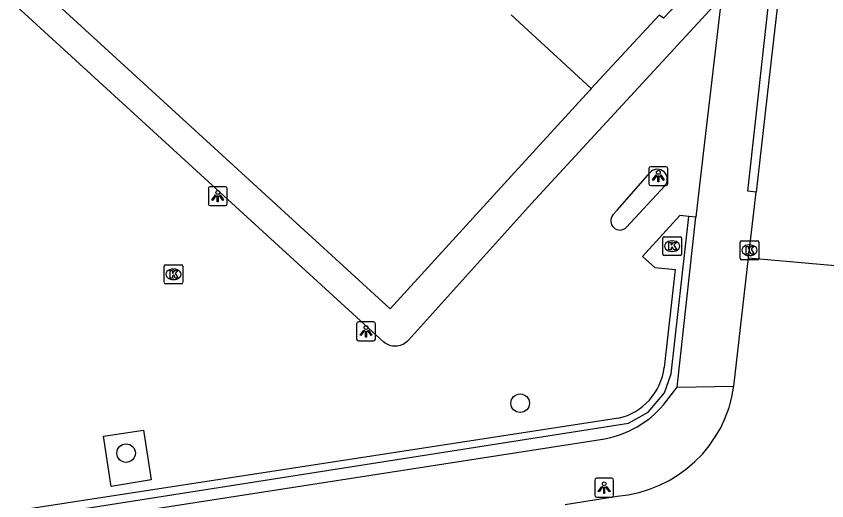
# Model space of a CAD drawing. Extents: x 162026 to 163499, y 387297 to 388169.
# Drawn here: x 162624.99 to 162667.92, y 387570.15 to 387595.81 of the extents above; entities that cross this region are included whole.
import ezdxf

# ---------------------------------------------------------------- set-up
doc = ezdxf.new("R2010")
doc.units = 0
for name, color, linetype in [('IMGEO_Boom', 7, 'Continuous'), ('IMGEO_Haag', 7, 'Continuous'), ('IMGEO_Kolk', 7, 'Continuous'), ('IMGEO_Lichtpunt', 7, 'Continuous'), ('IMGEO_Pand', 7, 'Continuous'), ('IMGEO_Parkeervlak_open', 7, 'Continuous'), ('IMGEO_Rijbaan_lokaal_open', 7, 'Continuous'), ('IMGEO_Voetpad_open', 7, 'Continuous')]:
    doc.layers.add(name, color=color, linetype=linetype)

msp = doc.modelspace()

# ---------------------------------------------------------------- linework, layer by layer
at = {"layer": 'IMGEO_Boom'}
for centre in [(162651.682, 387575.318), (162630.812, 387572.672)]:
    msp.add_circle(centre, 0.489, dxfattribs=at)
at = {"layer": 'IMGEO_Haag'}
msp.add_lwpolyline([(162598.329, 387565), (162657.417, 387574.257), (162658.468, 387574.85), (162659.321, 387575.865), (162659.672, 387576.867), (162660.617, 387585.213)], dxfattribs=at)
at = {"layer": 'IMGEO_Kolk'}
for p, q in [((162659.232, 387583.208), (162659.232, 387584.06)), ((162659.307, 387584.134), (162660.159, 387584.134)), ((162659.72, 387583.914), (162659.745, 387583.914)), ((162660.233, 387584.06), (162660.233, 387583.208)), ((162663.327, 387582.991), (162663.327, 387583.843)), ((162663.402, 387583.917), (162664.254, 387583.917)), ((162664.328, 387583.843), (162664.328, 387582.991)), ((162663.815, 387583.697), (162663.84, 387583.697)), ((162660.159, 387583.134), (162659.307, 387583.134)), ((162659.743, 387583.354), (162659.718, 387583.354)), ((162663.838, 387583.137), (162663.813, 387583.137)), ((162632.823, 387581.718), (162632.823, 387582.57)), ((162632.898, 387582.644), (162633.75, 387582.644)), ((162633.824, 387582.57), (162633.824, 387581.718)), ((162664.254, 387582.917), (162663.402, 387582.917)), ((162633.311, 387582.424), (162633.336, 387582.424)), ((162633.334, 387581.864), (162633.309, 387581.864)), ((162633.75, 387581.644), (162632.898, 387581.644))]:
    msp.add_line(p, q, dxfattribs=at)
for points in [[(162659.232, 387583.208), (162659.232, 387584.06)], [(162659.307, 387584.134), (162660.159, 387584.134)], [(162659.553, 387583.834), (162659.676, 387583.834), (162659.676, 387583.683), (162659.806, 387583.834), (162659.97, 387583.834), (162659.824, 387583.683), (162659.977, 387583.434), (162659.825, 387583.434), (162659.74, 387583.598), (162659.676, 387583.531), (162659.676, 387583.434), (162659.553, 387583.434), (162659.553, 387583.834)], [(162660.233, 387584.06), (162660.233, 387583.208)], [(162663.327, 387582.991), (162663.327, 387583.843)], [(162663.402, 387583.917), (162664.254, 387583.917)], [(162664.328, 387583.843), (162664.328, 387582.991)], [(162663.648, 387583.617), (162663.771, 387583.617), (162663.771, 387583.466), (162663.901, 387583.617), (162664.065, 387583.617), (162663.919, 387583.466), (162664.072, 387583.217), (162663.92, 387583.217), (162663.835, 387583.381), (162663.771, 387583.314), (162663.771, 387583.217), (162663.648, 387583.217), (162663.648, 387583.617)], [(162660.159, 387583.134), (162659.307, 387583.134)], [(162632.823, 387581.718), (162632.823, 387582.57)], [(162632.898, 387582.644), (162633.75, 387582.644)], [(162633.824, 387582.57), (162633.824, 387581.718)], [(162664.254, 387582.917), (162663.402, 387582.917)], [(162633.144, 387582.344), (162633.267, 387582.344), (162633.267, 387582.193), (162633.397, 387582.344), (162633.561, 387582.344), (162633.415, 387582.193), (162633.568, 387581.944), (162633.416, 387581.944), (162633.331, 387582.108), (162633.267, 387582.041), (162633.267, 387581.944), (162633.144, 387581.944), (162633.144, 387582.344)], [(162633.75, 387581.644), (162632.898, 387581.644)]]:
    msp.add_lwpolyline(points, dxfattribs=at)
for centre, start, end in [((162659.309, 387584.058), 91.552, 178.448), ((162659.309, 387584.058), 91.552, 178.448), ((162660.157, 387584.058), 1.552, 88.448), ((162660.157, 387584.058), 1.552, 88.448), ((162663.404, 387583.841), 91.552, 178.448), ((162663.404, 387583.841), 91.552, 178.448), ((162664.252, 387583.841), 1.552, 88.448), ((162664.252, 387583.841), 1.552, 88.448), ((162659.309, 387583.21), 181.552, 268.448), ((162659.309, 387583.21), 181.552, 268.448), ((162660.157, 387583.21), 271.552, 358.448), ((162660.157, 387583.21), 271.552, 358.448), ((162663.404, 387582.993), 181.552, 268.448), ((162663.404, 387582.993), 181.552, 268.448), ((162664.252, 387582.993), 271.552, 358.448), ((162664.252, 387582.993), 271.552, 358.448), ((162632.9, 387582.568), 91.552, 178.448), ((162632.9, 387582.568), 91.552, 178.448), ((162633.748, 387582.568), 1.552, 88.448), ((162633.748, 387582.568), 1.552, 88.448), ((162632.9, 387581.72), 181.552, 268.448), ((162632.9, 387581.72), 181.552, 268.448), ((162633.748, 387581.72), 271.552, 358.448), ((162633.748, 387581.72), 271.552, 358.448)]:
    msp.add_arc(centre, 0.0765, start, end, dxfattribs=at)
for centre, major_axis, ratio, start_param, end_param in [((162659.719, 387583.634), (-0.387, 0.002), 0.722429, 4.712389, 7.853982), ((162659.744, 387583.634), (-0.39, 0.002), 0.717154, 1.570796, 4.712389), ((162663.814, 387583.417), (-0.387, 0.002), 0.722429, 4.712389, 7.853982), ((162663.839, 387583.417), (-0.39, 0.002), 0.717154, 1.570796, 4.712389), ((162633.31, 387582.144), (-0.387, 0.002), 0.722429, 4.712389, 7.853982), ((162633.335, 387582.144), (-0.39, 0.002), 0.717154, 1.570796, 4.712389)]:
    msp.add_ellipse(centre, major_axis=major_axis, ratio=ratio, start_param=start_param, end_param=end_param, dxfattribs=at)
at = {"layer": 'IMGEO_Lichtpunt'}
for p, q in [((162658.503, 387587.742), (162658.503, 387586.935)), ((162658.503, 387587.742), (162658.503, 387586.935)), ((162659.405, 387587.837), (162658.597, 387587.837)), ((162659.405, 387587.837), (162658.597, 387587.837)), ((162659.499, 387586.935), (162659.499, 387587.742)), ((162659.499, 387586.935), (162659.499, 387587.742)), ((162658.597, 387586.841), (162659.405, 387586.841)), ((162658.597, 387586.841), (162659.405, 387586.841)), ((162635.167, 387586.684), (162635.167, 387585.877)), ((162635.167, 387586.684), (162635.167, 387585.877)), ((162636.069, 387586.779), (162635.261, 387586.779)), ((162636.069, 387586.779), (162635.261, 387586.779)), ((162636.163, 387585.877), (162636.163, 387586.684)), ((162636.163, 387585.877), (162636.163, 387586.684)), ((162635.261, 387585.783), (162636.069, 387585.783)), ((162635.261, 387585.783), (162636.069, 387585.783)), ((162643.922, 387579.619), (162643.114, 387579.619)), ((162643.922, 387579.619), (162643.114, 387579.619)), ((162643.02, 387579.524), (162643.02, 387578.717)), ((162643.02, 387579.524), (162643.02, 387578.717)), ((162644.016, 387578.717), (162644.016, 387579.524)), ((162644.016, 387578.717), (162644.016, 387579.524)), ((162643.114, 387578.623), (162643.922, 387578.623)), ((162643.114, 387578.623), (162643.922, 387578.623)), ((162655.634, 387571.248), (162655.634, 387570.441)), ((162655.634, 387571.248), (162655.634, 387570.441)), ((162656.536, 387571.343), (162655.728, 387571.343)), ((162656.536, 387571.343), (162655.728, 387571.343)), ((162656.63, 387570.441), (162656.63, 387571.248)), ((162656.63, 387570.441), (162656.63, 387571.248)), ((162655.728, 387570.347), (162656.536, 387570.347)), ((162655.728, 387570.347), (162656.536, 387570.347))]:
    msp.add_line(p, q, dxfattribs=at)
for points in [[(162658.877, 387587.406), (162658.916, 387587.378), (162658.728, 387587.116), (162658.69, 387587.143), (162658.877, 387587.406)], [(162658.979, 387587.358), (162659.026, 387587.358), (162659.026, 387587.036), (162658.979, 387587.036), (162658.979, 387587.358)], [(162659.089, 387587.378), (162659.127, 387587.405), (162659.314, 387587.143), (162659.275, 387587.115), (162659.089, 387587.378)], [(162635.541, 387586.348), (162635.58, 387586.32), (162635.392, 387586.058), (162635.354, 387586.085), (162635.541, 387586.348)], [(162635.643, 387586.3), (162635.69, 387586.3), (162635.69, 387585.978), (162635.643, 387585.978), (162635.643, 387586.3)], [(162635.753, 387586.32), (162635.791, 387586.347), (162635.978, 387586.085), (162635.939, 387586.057), (162635.753, 387586.32)], [(162643.394, 387579.188), (162643.433, 387579.16), (162643.245, 387578.898), (162643.207, 387578.925), (162643.394, 387579.188)], [(162643.496, 387579.14), (162643.543, 387579.14), (162643.543, 387578.818), (162643.496, 387578.818), (162643.496, 387579.14)], [(162643.606, 387579.16), (162643.644, 387579.187), (162643.831, 387578.925), (162643.792, 387578.897), (162643.606, 387579.16)], [(162656.008, 387570.912), (162656.047, 387570.884), (162655.859, 387570.622), (162655.821, 387570.649), (162656.008, 387570.912)], [(162656.11, 387570.864), (162656.157, 387570.864), (162656.157, 387570.542), (162656.11, 387570.542), (162656.11, 387570.864)], [(162656.22, 387570.884), (162656.258, 387570.911), (162656.445, 387570.649), (162656.406, 387570.621), (162656.22, 387570.884)]]:
    msp.add_lwpolyline(points, dxfattribs=at)
for centre in [(162659.002, 387587.54), (162635.666, 387586.482), (162643.519, 387579.322), (162656.133, 387571.046)]:
    msp.add_circle(centre, 0.0994, dxfattribs=at)
for centre, start, end in [((162658.597, 387587.742), 90, 180), ((162658.597, 387587.742), 90, 180), ((162659.405, 387587.742), 0, 90), ((162659.405, 387587.742), 0, 90), ((162658.597, 387586.935), 180, 270), ((162658.597, 387586.935), 180, 270), ((162659.405, 387586.935), 270, 0), ((162659.405, 387586.935), 270, 360), ((162635.261, 387586.684), 90, 180), ((162635.261, 387586.684), 90, 180), ((162636.069, 387586.684), 0, 90), ((162636.069, 387586.684), 0, 90), ((162635.261, 387585.877), 180, 270), ((162635.261, 387585.877), 180, 270), ((162636.069, 387585.877), 270, 0), ((162636.069, 387585.877), 270, 360), ((162643.114, 387579.524), 90, 180), ((162643.114, 387579.524), 90, 180), ((162643.922, 387579.524), 0, 90), ((162643.922, 387579.524), 0, 90), ((162643.114, 387578.717), 180, 270), ((162643.114, 387578.717), 180, 270), ((162643.922, 387578.717), 270, 0), ((162643.922, 387578.717), 270, 360), ((162655.728, 387571.248), 90, 180), ((162655.728, 387571.248), 90, 180), ((162656.536, 387571.248), 0, 90), ((162656.536, 387571.248), 0, 90), ((162655.728, 387570.441), 180, 270), ((162655.728, 387570.441), 180, 270), ((162656.536, 387570.441), 270, 0), ((162656.536, 387570.441), 270, 360)]:
    msp.add_arc(centre, 0.0946, start, end, dxfattribs=at)
at = {"layer": 'IMGEO_Pand'}
for points in [[(162655.449, 387591.977), (162655.373, 387591.894), (162653.295, 387589.617), (162651.211, 387587.339), (162644.805, 387580.317), (162619.723, 387603.246), (162618.46, 387604.358), (162617.752, 387604.895), (162616.999, 387605.367), (162616.207, 387605.77), (162615.381, 387606.1), (162614.53, 387606.355), (162613.659, 387606.534), (162612.776, 387606.633), (162611.888, 387606.654), (162611.001, 387606.595), (162610.697, 387606.556)], [(162655.449, 387591.977), (162651.201, 387595.88)]]:
    msp.add_lwpolyline(points, dxfattribs=at)
at = {"layer": 'IMGEO_Parkeervlak_open'}
for points in [[(162656.591, 387585.29), (162656.814, 387585.544), (162658.562, 387587.536)], [(162659.337, 387586.821), (162657.315, 387584.632)], [(162660.617, 387585.213), (162660.144, 387585.265), (162658.158, 387583.078), (162658.815, 387582.496), (162659.888, 387582.4), (162659.309, 387577.205)], [(162660.99, 387585.173), (162660.617, 387585.213)], [(162656.894, 387574.531), (162598.37, 387565.523)], [(162631.737, 387573.888), (162632.137, 387571.266), (162630.016, 387570.912), (162629.608, 387573.564), (162631.737, 387573.888)]]:
    msp.add_lwpolyline(points, dxfattribs=at)
for centre, radius, start, end in [((162658.949, 387587.177), 0.527, 317.4597, 137.1522), ((162656.969, 387584.978), 0.49, 140.4519, 315.0165), ((162656.219, 387577.569), 3.112, 282.5357, 353.2913)]:
    msp.add_arc(centre, radius, start, end, dxfattribs=at)
at = {"layer": 'IMGEO_Rijbaan_lokaal_open'}
for points in [[(162665.897, 387601.506), (162664.858, 387592.399), (162664.182, 387586.499)], [(162663.782, 387583.016), (162664.182, 387586.499)], [(162663.006, 387576.228), (162663.782, 387583.016)], [(162663.782, 387583.016), (162668.772, 387582.575)], [(162654.07, 387569.952), (162656.82, 387570.402)]]:
    msp.add_lwpolyline(points, dxfattribs=at)
msp.add_arc((162656.3, 387577.151), 6.769, 274.4028, 352.164, dxfattribs=at)
at = {"layer": 'IMGEO_Voetpad_open'}
for points in [[(162664.182, 387586.499), (162663.735, 387586.549), (162665.401, 387601.561), (162665.897, 387601.506)], [(162662.339, 387596.812), (162652.291, 387585.898), (162652.131, 387585.721), (162645.763, 387578.648), (162645.751, 387578.635), (162645.692, 387578.576), (162645.627, 387578.523), (162645.558, 387578.475), (162645.485, 387578.434), (162645.408, 387578.4), (162645.329, 387578.372), (162645.248, 387578.352), (162645.165, 387578.339), (162645.081, 387578.334), (162644.998, 387578.336), (162644.914, 387578.345), (162644.832, 387578.362), (162644.752, 387578.386), (162644.674, 387578.418), (162644.6, 387578.456), (162644.529, 387578.5), (162644.462, 387578.551), (162620.25, 387600.678)], [(162662.588, 387599.201), (162659.266, 387595.707), (162659.036, 387595.863)], [(162662.339, 387596.812), (162661.41, 387588.838), (162661.175, 387586.861), (162660.99, 387585.173)], [(162659.036, 387595.863), (162655.449, 387591.977)], [(162660.005, 387576.174), (162660.99, 387585.173)], [(162659.265, 387575.234), (162660.005, 387576.174)], [(162660.005, 387576.174), (162663.006, 387576.228)], [(162598.285, 387564.451), (162656.164, 387573.437)]]:
    msp.add_lwpolyline(points, dxfattribs=at)
msp.add_arc((162655.243, 387578.601), 5.245, 280.1144, 320.0694, dxfattribs=at)

doc.saveas('drawing.dxf')
